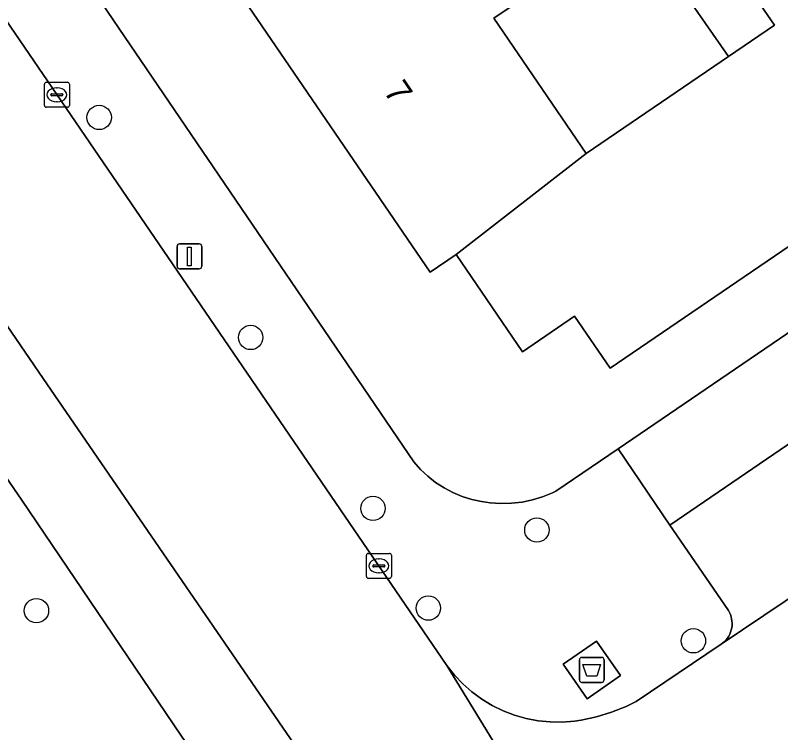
# Model space of a CAD drawing. Extents: x 157445 to 158888, y 383061 to 384688.
# Drawn here: x 158366.06 to 158396.77, y 383760.86 to 383789.65 of the extents above; entities that cross this region are included whole.
import ezdxf

# ---------------------------------------------------------------- set-up
doc = ezdxf.new("R2010")
doc.units = 0
for name, color, linetype in [('IMGEO_Afval_apart_plaats', 7, 'Continuous'), ('IMGEO_Boom', 7, 'Continuous'), ('IMGEO_Erf', 7, 'Continuous'), ('IMGEO_Groenvoorziening', 7, 'Continuous'), ('IMGEO_Kolk', 7, 'Continuous'), ('IMGEO_Lichtmast', 7, 'Continuous'), ('IMGEO_Pand', 7, 'Continuous'), ('IMGEO_Pand_nummerreeks', 7, 'Continuous'), ('IMGEO_Parkeervlak_open', 7, 'Continuous'), ('IMGEO_Rijbaan_lokaal_open', 7, 'Continuous'), ('IMGEO_Voetpad_gesloten', 7, 'Continuous'), ('IMGEO_Voetpad_open', 7, 'Continuous')]:
    doc.layers.add(name, color=color, linetype=linetype)

msp = doc.modelspace()

# ---------------------------------------------------------------- linework, layer by layer
at = {"layer": 'IMGEO_Afval_apart_plaats'}
for p, q in [((158388.699, 383762.982), (158388.699, 383763.782)), ((158388.699, 383763.782), (158388.699, 383762.982)), ((158388.799, 383763.882), (158389.589, 383763.882)), ((158389.589, 383763.882), (158388.799, 383763.882)), ((158389.689, 383763.782), (158389.689, 383762.982)), ((158389.689, 383762.982), (158389.689, 383763.782)), ((158389.589, 383762.882), (158388.799, 383762.882)), ((158388.799, 383762.882), (158389.589, 383762.882))]:
    msp.add_line(p, q, dxfattribs=at)
msp.add_lwpolyline([(158388.842, 383763.596), (158389.546, 383763.596), (158389.397, 383763.126), (158388.991, 383763.126), (158388.842, 383763.596)], dxfattribs=at)
for centre, start, end in [((158388.799, 383763.782), 90, 180), ((158388.799, 383763.782), 90, 180), ((158389.589, 383763.782), 0, 90), ((158389.589, 383763.782), 360, 90), ((158388.799, 383762.982), 180, 270), ((158388.799, 383762.982), 180, 270), ((158389.589, 383762.982), 270, 0), ((158389.589, 383762.982), 270, 0)]:
    msp.add_arc(centre, 0.1, start, end, dxfattribs=at)
at = {"layer": 'IMGEO_Boom'}
for centre in [(158369.428, 383785.55), (158375.505, 383776.722), (158380.415, 383769.863), (158386.991, 383768.997), (158382.635, 383765.862), (158366.911, 383765.758), (158393.273, 383764.55)]:
    msp.add_circle(centre, 0.489, dxfattribs=at)
at = {"layer": 'IMGEO_Erf'}
for points in [[(158367.083, 383793.747), (158382.05, 383771.727), (158382.318, 383771.427), (158382.612, 383771.152), (158382.929, 383770.904), (158383.267, 383770.686), (158383.623, 383770.498), (158383.994, 383770.344), (158384.378, 383770.223), (158384.771, 383770.136), (158385.12, 383770.09), (158385.545, 383770.062), (158385.972, 383770.071), (158386.396, 383770.119), (158386.813, 383770.205), (158387.222, 383770.327), (158387.618, 383770.486), (158387.758, 383770.552), (158390.257, 383772.256), (158442.667, 383807.999)], [(158424.427, 383802.642), (158402.712, 383787.832), (158402.577, 383787.74), (158403.44, 383786.474), (158400.485, 383784.46), (158400.653, 383784.214), (158401.312, 383783.247), (158389.931, 383775.485), (158388.503, 383777.577), (158386.41, 383776.149), (158383.749, 383780.051), (158382.709, 383779.342), (158375.063, 383790.553)]]:
    msp.add_lwpolyline(points, dxfattribs=at)
msp.add_lwpolyline([(158380.287, 383802.164), (158381.936, 383799.746), (158379.364, 383797.992), (158381.461, 383794.917), (158383.558, 383791.843), (158386.135, 383793.6), (158387.755, 383791.225), (158385.27, 383789.529), (158388.97, 383784.103), (158394.682, 383787.998), (158392.834, 383790.659), (158394.092, 383791.569), (158384.582, 383805.48), (158380.13, 383802.54)], close=True, dxfattribs=at)
at = {"layer": 'IMGEO_Groenvoorziening'}
msp.add_lwpolyline([(158366.318, 383770.192), (158363.686, 383774.013), (158360.204, 383771.702), (158359.361, 383772.903), (158358.978, 383772.64), (158359.883, 383771.265), (158360.104, 383770.649), (158360.266, 383770.197), (158361.895, 383765.648), (158364.589, 383759.9), (158367.614, 383755.986), (158370.973, 383752.484), (158374.382, 383747.457), (158378.281, 383736.362), (158384.856, 383740.231), (158385.405, 383740.783), (158385.839, 383741.558), (158380.076, 383750), (158372.705, 383760.759)], close=True, dxfattribs=at)
at = {"layer": 'IMGEO_Kolk'}
for p, q in [((158367.306, 383786.959), (158368.158, 383786.959)), ((158367.231, 383786.033), (158367.231, 383786.885)), ((158367.719, 383786.739), (158367.744, 383786.739)), ((158368.232, 383786.885), (158368.232, 383786.033)), ((158367.49, 383786.453), (158367.49, 383786.465)), ((158367.928, 383786.416), (158367.53, 383786.416)), ((158367.533, 383786.502), (158367.931, 383786.502)), ((158367.974, 383786.465), (158367.974, 383786.453)), ((158367.742, 383786.179), (158367.717, 383786.179)), ((158368.158, 383785.959), (158367.306, 383785.959)), ((158380.152, 383767.129), (158380.152, 383767.981)), ((158380.227, 383768.055), (158381.079, 383768.055)), ((158381.153, 383767.981), (158381.153, 383767.129)), ((158380.454, 383767.598), (158380.852, 383767.598)), ((158380.64, 383767.835), (158380.665, 383767.835)), ((158380.411, 383767.549), (158380.411, 383767.561)), ((158380.849, 383767.512), (158380.451, 383767.512)), ((158380.663, 383767.275), (158380.638, 383767.275)), ((158380.895, 383767.561), (158380.895, 383767.549)), ((158381.079, 383767.055), (158380.227, 383767.055))]:
    msp.add_line(p, q, dxfattribs=at)
for points in [[(158367.306, 383786.959), (158368.158, 383786.959)], [(158367.231, 383786.033), (158367.231, 383786.885)], [(158368.232, 383786.885), (158368.232, 383786.033)], [(158368.158, 383785.959), (158367.306, 383785.959)], [(158380.152, 383767.129), (158380.152, 383767.981)], [(158380.227, 383768.055), (158381.079, 383768.055)], [(158381.153, 383767.981), (158381.153, 383767.129)], [(158381.079, 383767.055), (158380.227, 383767.055)]]:
    msp.add_lwpolyline(points, dxfattribs=at)
for centre, radius, start, end in [((158367.308, 383786.883), 0.0765, 91.552, 178.448), ((158367.308, 383786.883), 0.0765, 91.552, 178.448), ((158368.156, 383786.883), 0.0765, 1.552, 88.448), ((158368.156, 383786.883), 0.0765, 1.552, 88.448), ((158367.53, 383786.462), 0.0403, 85.8775, 175.7526), ((158367.527, 383786.452), 0.0366, 178.938, 274.7102), ((158367.931, 383786.459), 0.043, 264.8664, 352.4533), ((158367.935, 383786.464), 0.0386, 1.7309, 96.639), ((158367.308, 383786.035), 0.0765, 181.552, 268.448), ((158367.308, 383786.035), 0.0765, 181.552, 268.448), ((158368.156, 383786.035), 0.0765, 271.552, 358.448), ((158368.156, 383786.035), 0.0765, 271.552, 358.448), ((158380.229, 383767.979), 0.0765, 91.552, 178.448), ((158380.229, 383767.979), 0.0765, 91.552, 178.448), ((158381.077, 383767.979), 0.0765, 1.552, 88.448), ((158381.077, 383767.979), 0.0765, 1.552, 88.448), ((158380.451, 383767.558), 0.0403, 85.8775, 175.7526), ((158380.856, 383767.56), 0.0386, 1.7309, 96.639), ((158380.448, 383767.548), 0.0366, 178.938, 274.7102), ((158380.852, 383767.555), 0.043, 264.8664, 352.4533), ((158380.229, 383767.131), 0.0765, 181.552, 268.448), ((158380.229, 383767.131), 0.0765, 181.552, 268.448), ((158381.077, 383767.131), 0.0765, 271.552, 358.448), ((158381.077, 383767.131), 0.0765, 271.552, 358.448)]:
    msp.add_arc(centre, radius, start, end, dxfattribs=at)
for centre, major_axis, ratio, start_param, end_param in [((158367.718, 383786.459), (-0.387, 0.002), 0.722429, 4.712389, 7.853982), ((158367.743, 383786.459), (-0.39, 0.002), 0.717154, 1.570796, 4.712389), ((158380.639, 383767.555), (-0.387, 0.002), 0.722429, 4.712389, 7.853982), ((158380.664, 383767.555), (-0.39, 0.002), 0.717154, 1.570796, 4.712389)]:
    msp.add_ellipse(centre, major_axis=major_axis, ratio=ratio, start_param=start_param, end_param=end_param, dxfattribs=at)
at = {"layer": 'IMGEO_Lichtmast'}
for p, q in [((158372.554, 383779.576), (158372.554, 383780.376)), ((158372.554, 383780.376), (158372.554, 383779.576)), ((158372.654, 383780.476), (158373.444, 383780.476)), ((158373.444, 383780.476), (158372.654, 383780.476)), ((158373.544, 383780.376), (158373.544, 383779.576)), ((158373.544, 383779.576), (158373.544, 383780.376)), ((158373.444, 383779.476), (158372.654, 383779.476)), ((158372.654, 383779.476), (158373.444, 383779.476))]:
    msp.add_line(p, q, dxfattribs=at)
msp.add_lwpolyline([(158372.974, 383780.351), (158373.124, 383780.351), (158373.124, 383779.601), (158372.974, 383779.601), (158372.974, 383780.351)], dxfattribs=at)
for centre, start, end in [((158372.654, 383780.376), 90, 180), ((158372.654, 383780.376), 90, 180), ((158373.444, 383780.376), 0, 90), ((158373.444, 383780.376), 360, 90), ((158372.654, 383779.576), 180, 270), ((158372.654, 383779.576), 180, 270), ((158373.444, 383779.576), 270, 0), ((158373.444, 383779.576), 270, 0)]:
    msp.add_arc(centre, 0.1, start, end, dxfattribs=at)
at = {"layer": 'IMGEO_Pand'}
msp.add_lwpolyline([(158395.529, 383790.729), (158396.532, 383789.259), (158394.682, 383787.998), (158388.97, 383784.103), (158383.749, 383780.051), (158386.41, 383776.149), (158388.503, 383777.577), (158389.931, 383775.485), (158401.312, 383783.247), (158400.653, 383784.214), (158400.485, 383784.46), (158403.44, 383786.474), (158402.577, 383787.74), (158402.712, 383787.832), (158424.427, 383802.642)], dxfattribs=at)
msp.add_lwpolyline([(158383.749, 383780.051), (158388.97, 383784.103), (158385.27, 383789.529), (158387.755, 383791.225), (158386.135, 383793.6), (158383.558, 383791.843), (158381.461, 383794.917), (158375.063, 383790.553), (158382.709, 383779.342)], close=True, dxfattribs=at)
at = {"layer": 'IMGEO_Parkeervlak_open'}
msp.add_lwpolyline([(158440.564, 383802.129), (158392.331, 383769.184), (158394.655, 383765.8), (158394.679, 383765.763), (158394.722, 383765.684), (158394.758, 383765.602), (158394.786, 383765.517), (158394.807, 383765.429), (158394.82, 383765.34), (158394.824, 383765.251), (158394.821, 383765.161), (158394.81, 383765.072), (158394.791, 383764.984), (158394.764, 383764.899), (158394.73, 383764.816), (158394.688, 383764.736), (158394.639, 383764.661), (158394.584, 383764.59), (158394.523, 383764.524), (158394.456, 383764.465), (158394.384, 383764.411), (158407.233, 383773.047), (158444.242, 383798.459)], dxfattribs=at)
at = {"layer": 'IMGEO_Rijbaan_lokaal_open'}
for points in [[(158351.79, 383795.879), (158360.219, 383785.273), (158360.625, 383784.68), (158361.89, 383782.81), (158367.182, 383775.081), (158384.398, 383750), (158398.86, 383728.748)], [(158402.837, 383733.616), (158391.68, 383750), (158391.291, 383750.572), (158391.174, 383750.774), (158391.072, 383750.993), (158383.383, 383763.56), (158363.618, 383792.478)], [(158407.233, 383773.047), (158394.384, 383764.411), (158390.977, 383762.121), (158390.568, 383761.917), (158389.987, 383761.682), (158389.388, 383761.499), (158388.774, 383761.371), (158388.497, 383761.329), (158388.01, 383761.29), (158387.522, 383761.294), (158387.037, 383761.342), (158386.558, 383761.433), (158386.088, 383761.566), (158385.633, 383761.741), (158385.195, 383761.956), (158384.778, 383762.209), (158384.385, 383762.499), (158384.02, 383762.822), (158383.685, 383763.177), (158383.383, 383763.56), (158391.072, 383750.993)]]:
    msp.add_lwpolyline(points, dxfattribs=at)
at = {"layer": 'IMGEO_Voetpad_gesloten'}
msp.add_lwpolyline([(158389.38, 383764.54), (158388.044, 383763.612), (158389.007, 383762.225), (158390.343, 383763.153)], close=True, dxfattribs=at)
at = {"layer": 'IMGEO_Voetpad_open'}
for points in [[(158380.13, 383802.54), (158384.582, 383805.48), (158394.092, 383791.569), (158392.834, 383790.659), (158394.682, 383787.998), (158396.532, 383789.259), (158395.529, 383790.729), (158396.24, 383791.213), (158392.4, 383796.843), (158385.819, 383806.437), (158390.25, 383809.337), (158389.364, 383810.674), (158386.968, 383809.061), (158385.692, 383810.959), (158384.205, 383809.945), (158385.475, 383808.056), (158379.253, 383803.867)], [(158440.564, 383802.129), (158442.667, 383807.999), (158390.257, 383772.256), (158392.331, 383769.184)], [(158389.38, 383764.54), (158390.343, 383763.153), (158389.007, 383762.225), (158388.044, 383763.612)]]:
    msp.add_lwpolyline(points, close=True, dxfattribs=at)
for points in [[(158363.618, 383792.478), (158383.383, 383763.56), (158383.685, 383763.177), (158384.02, 383762.822), (158384.385, 383762.499), (158384.778, 383762.209), (158385.195, 383761.956), (158385.633, 383761.741), (158386.088, 383761.566), (158386.558, 383761.433), (158387.037, 383761.342), (158387.522, 383761.294), (158388.01, 383761.29), (158388.497, 383761.329), (158388.774, 383761.371), (158389.388, 383761.499), (158389.987, 383761.682), (158390.568, 383761.917), (158390.977, 383762.121), (158394.384, 383764.411), (158394.456, 383764.465), (158394.523, 383764.524), (158394.584, 383764.59), (158394.639, 383764.661), (158394.688, 383764.736), (158394.73, 383764.816), (158394.764, 383764.899), (158394.791, 383764.984), (158394.81, 383765.072), (158394.821, 383765.161), (158394.824, 383765.251), (158394.82, 383765.34), (158394.807, 383765.429), (158394.786, 383765.517), (158394.758, 383765.602), (158394.722, 383765.684), (158394.679, 383765.763), (158394.655, 383765.8), (158392.331, 383769.184), (158390.257, 383772.256), (158387.758, 383770.552), (158387.618, 383770.486), (158387.222, 383770.327), (158386.813, 383770.205), (158386.396, 383770.119), (158385.972, 383770.071), (158385.545, 383770.062), (158385.12, 383770.09), (158384.771, 383770.136), (158384.378, 383770.223), (158383.994, 383770.344), (158383.623, 383770.498), (158383.267, 383770.686), (158382.929, 383770.904), (158382.612, 383771.152), (158382.318, 383771.427), (158382.05, 383771.727), (158367.083, 383793.747)], [(158398.86, 383728.748), (158384.398, 383750), (158367.182, 383775.081), (158361.89, 383782.81)], [(158363.686, 383774.013), (158366.318, 383770.192), (158372.705, 383760.759), (158380.076, 383750), (158385.839, 383741.558), (158387.645, 383738.912), (158400.646, 383719.878)]]:
    msp.add_lwpolyline(points, dxfattribs=at)

# ---------------------------------------------------------------- texts
at = {"layer": 'IMGEO_Pand_nummerreeks'}
msp.add_text('7', height=1, rotation=304.2943, dxfattribs=at).set_placement((158380.813, 383786.595))

doc.saveas('drawing.dxf')
